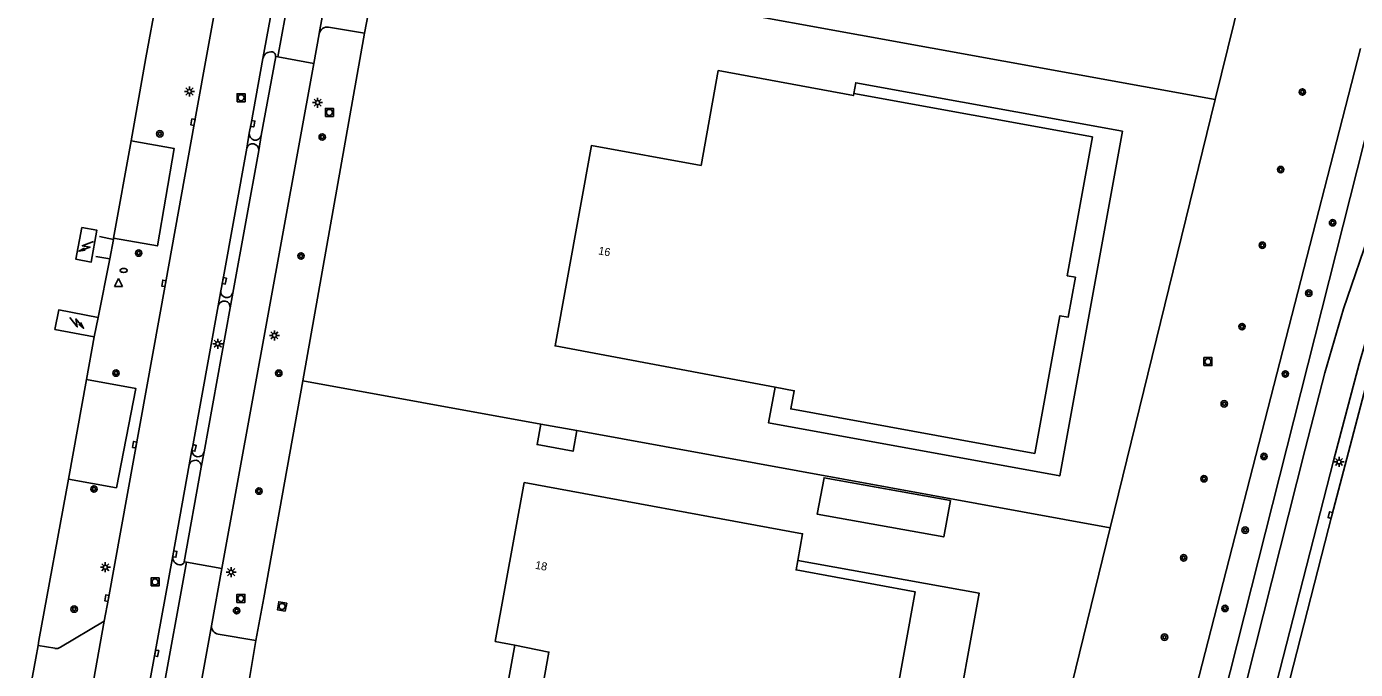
# Model space of a CAD drawing. Extents: x 130998 to 133001, y 398999 to 403002.
# Drawn here: x 132722.6 to 132888.7, y 399665.4 to 399745.7 of the extents above; entities that cross this region are included whole.
import ezdxf

# ---------------------------------------------------------------- set-up
doc = ezdxf.new("R2010")
doc.units = 0
for name, color, linetype in [('gg-afsc-hekwerk', 7, 'Continuous'), ('gg-anno-huisnummerreeks BGT', 7, 'Continuous'), ('gg-bbg-bijgebouw', 7, 'Continuous'), ('gg-bbg-hoofdgebouw', 7, 'Continuous'), ('gg-bbg-luifel en loopbrug', 7, 'Continuous'), ('gg-knt-verharding', 7, 'Continuous'), ('gt-grn-groengrens', 7, 'Continuous'), ('gt-grn-vlakafsluiter', 7, 'Continuous'), ('gt-grn-weggrens', 7, 'Continuous'), ('gt-symb-boom', 7, 'Continuous'), ('gt-symb-brandkraan', 7, 'Continuous'), ('gt-symb-kolk', 7, 'Continuous'), ('gt-symb-lichtmast', 7, 'Continuous'), ('gt-symb-rioolschacht', 7, 'Continuous'), ('gt-symb-trafo symbool', 7, 'Continuous'), ('gt-symb-waterafsluiter', 7, 'Continuous')]:
    doc.layers.add(name, color=color, linetype=linetype)

# ---------------------------------------------------------------- blocks, each defined once
blk = doc.blocks.new('gt0-KOLK')
at = {"layer": 'gt-symb-kolk'}
blk.add_lwpolyline([(0, 0), (0.37, 0), (0.37, 0.4), (-0.38, 0.4), (-0.38, 0), (0, 0)], dxfattribs=at)
blk = doc.blocks.new('gt0-BOOM')
at = {"layer": 'gt-symb-boom'}
for radius in [0.4, 0.2]:
    blk.add_circle((0, 0), radius, dxfattribs=at)
blk = doc.blocks.new('gt0-RS')
at = {"layer": 'gt-symb-rioolschacht'}
blk.add_lwpolyline([(-0.5, -0.5), (0.5, -0.5), (0.5, 0.5), (-0.5, 0.5)], close=True, dxfattribs=at)
blk.add_circle((0, 0), 0.375, dxfattribs=at)
blk = doc.blocks.new('gt0-LMAST')
at = {"layer": 'gt-symb-lichtmast'}
for p, q in [((-0.18, 0.17), (-0.45, 0.44)), ((-0.01, 0.25), (-0.01, 0.62)), ((0.17, 0.17), (0.44, 0.44)), ((-0.26, 0), (-0.63, 0)), ((-0.18, -0.18), (-0.45, -0.45)), ((-0.01, -0.25), (-0.01, -0.63)), ((0.44, -0.45), (0.17, -0.18)), ((0.24, 0), (0.62, 0))]:
    blk.add_line(p, q, dxfattribs=at)
blk.add_circle((-0.01, 0), 0.25, dxfattribs=at)
blk = doc.blocks.new('gt0-WAFSL')
at = {"layer": 'gt-symb-waterafsluiter'}
for p, q in [((-0.5, -0.33), (0, 0.67)), ((0, 0.67), (0.5, -0.33)), ((0.5, -0.33), (-0.5, -0.33))]:
    blk.add_line(p, q, dxfattribs=at)
blk = doc.blocks.new('gt0-BR')
at = {"layer": 'gt-symb-brandkraan'}
for centre, radius, start, end in [((-0.24, 0), 0.206, 107.5669, 252.4331), ((0.6, -2.66), 3, 106.892, 107.5669), ((0, -0.69), 0.938, 73.108, 106.892), ((-0.6, -2.66), 3, 72.4331, 73.108), ((0.24, 0), 0.206, 287.567, 72.4331), ((0.6, 2.66), 3, 252.4331, 253.108), ((0, 0.69), 0.938, 253.108, 286.8921), ((-0.6, 2.66), 3, 286.8921, 287.567)]:
    blk.add_arc(centre, radius, start, end, dxfattribs=at)
blk = doc.blocks.new('gt0-HSP')
at = {"layer": 'gt-symb-trafo symbool'}
for points in [[(0.77, 0.75), (-0.53, 0), (0.47, 0), (-0.83, -0.75)], [(-0.22, -0.24), (-0.83, -0.75), (-0.08, -0.48)]]:
    blk.add_lwpolyline(points, dxfattribs=at)

msp = doc.modelspace()

# ---------------------------------------------------------------- linework, layer by layer
at = {"layer": 'gg-afsc-hekwerk'}
for p, q in [((132871.17, 399736.61), (132881.03, 399776.58)), ((132769.86, 399755), (132871.17, 399736.61)), ((132765.9, 399750.55), (132764.85, 399744.88)), ((132764.85, 399744.88), (132757.12, 399701.47)), ((132871.17, 399736.61), (132858.04, 399683.11)), ((132735.65, 399731.45), (132733.48, 399719.3)), ((132733.45, 399719.11), (132731.71, 399719.49)), ((132733.48, 399719.3), (132733.45, 399719.11)), ((132733.01, 399716.72), (132731.27, 399717.01)), ((132731.53, 399709.39), (132733.01, 399716.72)), ((132730.09, 399701.64), (132731.06, 399706.95)), ((132727.82, 399689.2), (132730.09, 399701.64)), ((132757.12, 399701.47), (132752.24, 399674.36)), ((132786.88, 399696.05), (132757.12, 399701.47)), ((132858.04, 399683.11), (132791.38, 399695.24)), ((132724.14, 399669.01), (132727.82, 399689.2)), ((132858.04, 399683.11), (132844.01, 399625.98)), ((132723.74, 399666.84), (132724.03, 399668.42)), ((132724.03, 399668.42), (132724.14, 399669.01)), ((132722.6, 399660.49), (132723.74, 399666.84))]:
    msp.add_line(p, q, dxfattribs=at)
msp.add_lwpolyline([(132738.87, 399749.26), (132737.5, 399741.83), (132735.65, 399731.45)], dxfattribs=at)
at = {"layer": 'gg-bbg-bijgebouw'}
msp.add_line((132731.06, 399706.95), (132731.53, 399709.39), dxfattribs=at)
for points in [[(132729.49, 399720.61), (132731.4, 399720.27), (132730.68, 399716.29), (132728.77, 399716.64), (132729.49, 399720.61)], [(132731.06, 399706.95), (132726.15, 399707.88), (132726.61, 399710.33), (132731.53, 399709.39)], [(132838.1, 399686.52), (132837.24, 399681.96), (132821.42, 399684.8), (132822.28, 399689.36), (132838.1, 399686.52)]]:
    msp.add_lwpolyline(points, dxfattribs=at)
at = {"layer": 'gg-bbg-hoofdgebouw'}
for points in [[(132816.16, 399700.68), (132788.65, 399705.83), (132793.2, 399730.85), (132806.91, 399728.37), (132809.06, 399740.21), (132825.94, 399737.09), (132825.99, 399737.36)], [(132825.99, 399737.36), (132855.82, 399731.93), (132852.67, 399714.59)], [(132852.67, 399714.59), (132853.7, 399714.4), (132852.79, 399709.42), (132851.76, 399709.6), (132848.62, 399692.39), (132818.12, 399697.95), (132818.54, 399700.23), (132816.16, 399700.68)], [(132818.98, 399679.04), (132819.59, 399682.37), (132784.81, 399688.75), (132781.17, 399668.92), (132783.64, 399668.43)], [(132827.38, 399640.44), (132833.65, 399675.12), (132818.77, 399677.84), (132818.98, 399679.04)], [(132783.64, 399668.43), (132787.88, 399667.58), (132786.16, 399658.04), (132786.02, 399655.23), (132786.69, 399652.52), (132788.1, 399650.09), (132789.88, 399648.31), (132792.58, 399646.76), (132827.38, 399640.44)]]:
    msp.add_lwpolyline(points, dxfattribs=at)
at = {"layer": 'gg-bbg-luifel en loopbrug'}
msp.add_line((132791.38, 399695.24), (132786.88, 399696.05), dxfattribs=at)
for points in [[(132816.16, 399700.68), (132815.35, 399696.21), (132851.73, 399689.59), (132859.56, 399732.63), (132826.24, 399738.7), (132825.99, 399737.36)], [(132786.88, 399696.05), (132786.41, 399693.49), (132790.91, 399692.67), (132791.38, 399695.24)], [(132818.98, 399679.04), (132841.67, 399674.93), (132834.92, 399637.8), (132779.88, 399647.82), (132783.64, 399668.43)]]:
    msp.add_lwpolyline(points, dxfattribs=at)
at = {"layer": 'gg-knt-verharding'}
for p, q in [((132754.02, 399741.92), (132760.77, 399779.08)), ((132759.18, 399744.83), (132760.56, 399752.48)), ((132758.51, 399741.1), (132759.18, 399744.81)), ((132759.18, 399744.83), (132759.18, 399744.81)), ((132764.85, 399744.88), (132760.34, 399745.64)), ((132747.02, 399678.01), (132758.51, 399741.1)), ((132751.93, 399732.1), (132753.74, 399741.99)), ((132753.74, 399741.99), (132754.02, 399741.92)), ((132750.11, 399730.52), (132750.44, 399732.38)), ((132751.61, 399730.22), (132751.93, 399732.1)), ((132748.36, 399712.42), (132751.61, 399730.22)), ((132746.55, 399710.84), (132746.86, 399712.71)), ((132748.03, 399710.58), (132748.36, 399712.42)), ((132744.78, 399692.59), (132748.03, 399710.58)), ((132742.93, 399690.96), (132743.27, 399692.83)), ((132744.43, 399690.68), (132744.78, 399692.59)), ((132740.87, 399679.59), (132742.93, 399690.96)), ((132742.31, 399678.87), (132744.43, 399690.68)), ((132736.61, 399656.34), (132740.87, 399679.59)), ((132738.49, 399656.49), (132742.6, 399678.82)), ((132742.6, 399678.82), (132742.31, 399678.87)), ((132745.72, 399670.87), (132747.02, 399678.01)), ((132752.24, 399674.36), (132751.27, 399669.01)), ((132732.31, 399671.46), (132726.84, 399668.2)), ((132729.18, 399654.2), (132732.31, 399671.46)), ((132744.31, 399663.09), (132745.72, 399670.87)), ((132746.55, 399669.82), (132751.27, 399669.01)), ((132726.13, 399668.05), (132724.03, 399668.42)), ((132750.25, 399663.02), (132751.27, 399669.01))]:
    msp.add_line(p, q, dxfattribs=at)
for points in [[(132928.19, 399857.29), (132925.68, 399850.5), (132922.68, 399842.14), (132916.02, 399814.66), (132908.31, 399783.14), (132907.21, 399778.67), (132904.46, 399766.61), (132901, 399753.18), (132897.43, 399741.04), (132894.06, 399730.64), (132890.74, 399720.77), (132887.21, 399710.45), (132884.87, 399702.47), (132882.42, 399692.93), (132869.85, 399643.31)], [(132912.43, 399776.95), (132904.99, 399747.3), (132903.94, 399743.43), (132892.19, 399708.49), (132891.56, 399706.54), (132890.98, 399704.57), (132885.75, 399684.65), (132874.84, 399642.05)], [(132732.31, 399671.46), (132732.82, 399674.29), (132739.95, 399713.61), (132743.59, 399733.74), (132749.12, 399764.29)], [(132752.14, 399741.73), (132753.76, 399750.55), (132755.12, 399758.05)], [(132750.44, 399732.38), (132750.67, 399733.61), (132752.14, 399741.73)], [(132901.43, 399740.52), (132890.59, 399708.5), (132889.85, 399706.06), (132889.16, 399703.6), (132885.94, 399691.45), (132873.35, 399642.43), (132865.28, 399610.8), (132857.35, 399579.47), (132852.24, 399559.02), (132847.33, 399538.95), (132847.01, 399537.87)], [(132746.86, 399712.71), (132747.11, 399713.98), (132750.11, 399730.52)], [(132743.27, 399692.83), (132743.34, 399693.12), (132746.55, 399710.84)]]:
    msp.add_lwpolyline(points, dxfattribs=at)
for centre, radius, start, end in [((132760.18, 399744.64), 1.01, 80.4214, 169.2304), ((132753.14, 399741.54), 1.02, 79.4088, 169.5141), ((132753.24, 399742.06), 0.496, 352.2671, 79.8367), ((132750.85, 399730.31), 0.77, 353.1862, 164.2818), ((132751.19, 399732.29), 0.764, 173.0125, 345.739), ((132747.29, 399710.68), 0.753, 351.6811, 168.3427), ((132747.62, 399712.62), 0.764, 173.391, 344.3433), ((132743.68, 399690.78), 0.765, 352.9286, 166.0256), ((132744.03, 399692.74), 0.762, 173.5613, 348.2195), ((132741.87, 399679.46), 1.01, 172.3324, 260.9509), ((132741.81, 399678.97), 0.513, 259.591, 349.0663), ((132746.73, 399670.81), 1.01, 176.2817, 259.9848), ((132726.33, 399668.85), 0.828, 255.9886, 308.3543)]:
    msp.add_arc(centre, radius, start, end, dxfattribs=at)
at = {"layer": 'gt-grn-groengrens'}
msp.add_line((132867.67, 399643.86), (132892.47, 399741.95), dxfattribs=at)
for points in [[(132889.34, 399742.98), (132850.51, 399592.1), (132834.91, 399526.3)], [(132735.65, 399731.45), (132741.05, 399730.47), (132738.95, 399718.32), (132733.48, 399719.3)], [(132730.09, 399701.64), (132736.25, 399700.52), (132733.83, 399688.11), (132727.82, 399689.2)]]:
    msp.add_lwpolyline(points, dxfattribs=at)
at = {"layer": 'gt-grn-vlakafsluiter'}
msp.add_line((132733.01, 399716.72), (132733.45, 399719.11), dxfattribs=at)
at = {"layer": 'gt-grn-weggrens'}
for p, q in [((132754.02, 399741.92), (132758.51, 399741.1)), ((132742.6, 399678.82), (132747.02, 399678.01))]:
    msp.add_line(p, q, dxfattribs=at)

# ---------------------------------------------------------------- block references
at = {"layer": 'gt-symb-boom'}
for p in [(132882.06, 399737.54), (132739.25, 399732.32), (132759.55, 399731.92), (132879.35, 399727.85), (132885.84, 399721.21), (132736.61, 399717.42), (132877.05, 399718.4), (132756.9, 399717.06), (132882.86, 399712.41), (132874.52, 399708.23), (132733.78, 399702.43), (132754.12, 399702.41), (132879.93, 399702.32), (132872.29, 399698.59), (132877.26, 399692.02), (132869.76, 399689.23), (132731.02, 399687.95), (132751.64, 399687.69), (132874.91, 399682.81), (132867.22, 399679.35), (132728.55, 399672.95), (132748.85, 399672.75), (132872.39, 399673.03), (132864.83, 399669.44)]:
    msp.add_blockref('gt0-BOOM', p, dxfattribs=at)
at = {"layer": 'gt-symb-brandkraan'}
msp.add_blockref('gt0-BR', (132734.73, 399715.26), dxfattribs=at)
at = {"layer": 'gt-symb-kolk'}
for p, rotation in [((132743.59, 399733.74), 79.7204162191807), ((132750.67, 399733.61), -100.8699834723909), ((132739.95, 399713.61), 79.76155744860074), ((132747.11, 399713.98), -101.19915190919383), ((132736.3, 399693.45), 79.72041621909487), ((132743.34, 399693.12), -102.85005145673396), ((132885.75, 399684.65), 75.28268885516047), ((132740.93, 399679.86), -100.71483748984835), ((132732.82, 399674.29), 79.71247608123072), ((132738.65, 399667.46), -100.39507596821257)]:
    msp.add_blockref('gt0-KOLK', p, dxfattribs=dict(at, rotation=rotation))
at = {"layer": 'gt-symb-lichtmast'}
for p in [(132742.97, 399737.61), (132758.98, 399736.21), (132746.51, 399706.1), (132753.58, 399707.14), (132886.65, 399691.34), (132732.45, 399678.18), (132748.17, 399677.56)]:
    msp.add_blockref('gt0-LMAST', p, dxfattribs=at)
at = {"layer": 'gt-symb-rioolschacht'}
for p in [(132749.41, 399736.83), (132760.44, 399734.99), (132870.26, 399703.86), (132738.65, 399676.34), (132749.38, 399674.29)]:
    msp.add_blockref('gt0-RS', p, dxfattribs=at)
at = {"layer": 'gt-symb-rioolschacht', "rotation": 80.15137761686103}
msp.add_blockref('gt0-RS', (132754.53, 399673.28), dxfattribs=at)
at = {"layer": 'gt-symb-trafo symbool'}
for p, rotation in [((132730.08, 399718.25), -9.725965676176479), ((132728.85, 399708.73), 99.44347491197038)]:
    msp.add_blockref('gt0-HSP', p, dxfattribs=dict(at, rotation=rotation))
at = {"layer": 'gt-symb-waterafsluiter'}
msp.add_blockref('gt0-WAFSL', (132734.09, 399713.58), dxfattribs=at)

# ---------------------------------------------------------------- texts
at = {"layer": 'gg-anno-huisnummerreeks BGT'}
for s, rotation, p in [('16', 349.7, (132794.01, 399717.27)), ('18', 349.6, (132786.11, 399678))]:
    msp.add_text(s, height=1, rotation=rotation, dxfattribs=at).set_placement(p)

doc.saveas('drawing.dxf')
